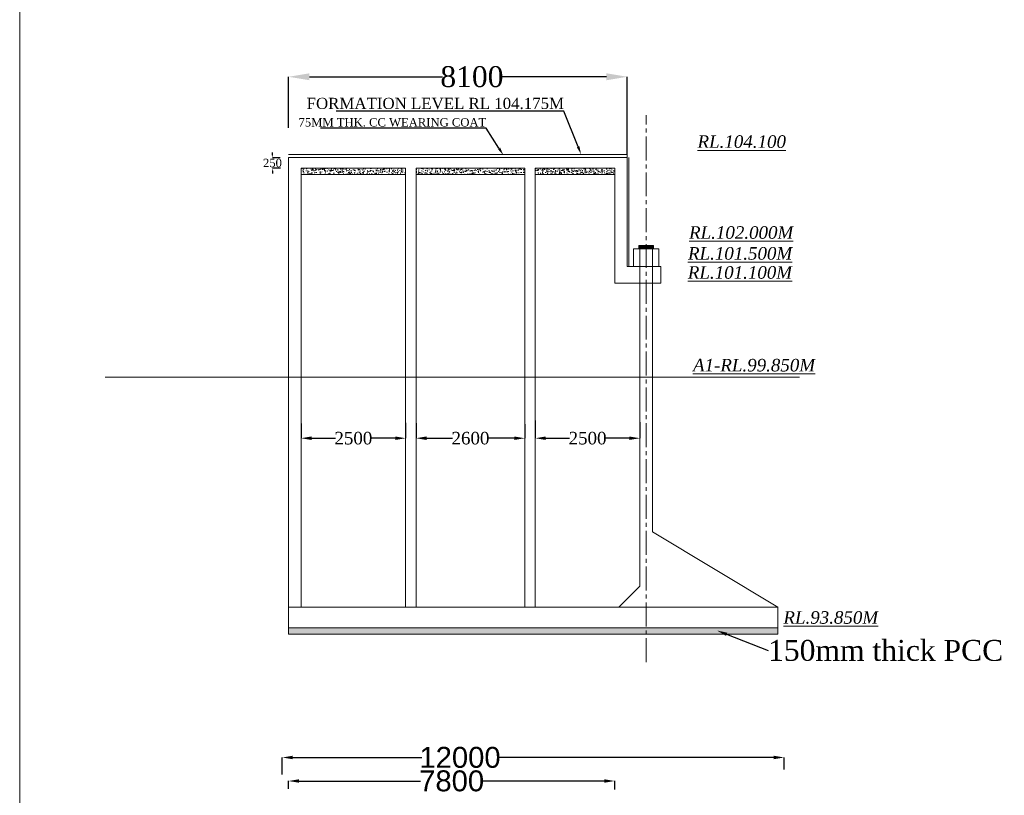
# Model space of a CAD drawing. Header units: millimetres. Extents: x -20950785 to 389010297, y -11535949 to 14056629.
# Tile 381 of 654: x 15316256 to 15363342, y -1756308 to -1719204. Entities that reach past the tile are written whole.
import ezdxf
from ezdxf import colors
from ezdxf.entities.mleader import LeaderData, LeaderLine
from ezdxf.math import Vec2, Vec3

# ---------------------------------------------------------------- set-up
doc = ezdxf.new("R2010")
doc.units = ezdxf.units.MM
doc.header["$LTSCALE"] = 60
doc.header["$MEASUREMENT"] = 0
doc.linetypes.add('CENTER2', pattern=[28.575, 19.05, -3.175, 3.175, -3.175])
doc.styles.add('PDF Arial Bold', font='times.ttf')
doc.dimstyles.get("Standard").update_dxf_attribs({"dimtxt": 400, "dimasz": 215, "dimexe": 0.18, "dimexo": 0.0625, "dimgap": 0.09, "dimtad": 0, "dimtih": 1, "dimtoh": 1, "dimdec": 0, "dimzin": 4, "dimdsep": 46, "dimtxsty": 'Standard', "dimblk": 'OPEN90', "dimcen": 0, "dimadec": 0, "dimazin": 1, "dimtfac": 1, "dimtdec": 0, "dimtix": 1, "dimtofl": 0, "dimtmove": 0, "dimatfit": 3, "dimldrblk": 'OPEN30', "dimfxl": 1, "dimtolj": 1, "dimtzin": 0, "dimarcsym": 0})
pattern_1 = [(50, (-16539173.97, 1558270.88), (286.904073, -25.100854), [30, -330]), (355, (-16539173.97, 1558270.88), (-55.5005334, 300.8768535), [24, -264]), (100.4514445, (-16539150.06, 1558268.8), (231.4035387, 275.7759964), [25.4960768, -280.4568448]), (46.1842, (-16539173.97, 1558350.88), (426.8965323, -66.2077123), [45, -495]), (96.6356355, (-16539138.4, 1558345.36), (373.864778, 389.6474403), [38.244137, -420.685504]), (351.184164, (-16539173.97, 1558350.9), (373.864778, 389.64744), [36, -396.0000004]), (21, (-16539133.97, 1558330.88), (238.7628208, -161.0475563), [30, -330]), (326, (-16539133.97, 1558330.88), (97.3261328, 290.060018), [24, -264]), (71.4514447, (-16539114.07, 1558317.46), (336.0889507, 129.0124611), [25.496076, -280.4568448]), (37.5, (-16539173.97, 1558270.88), (4.86394213, 133.15754153), [0, -260.8, 0, -268, 0, -265]), (7.5, (-16539173.97, 1558270.88), (105.227815, 157.76468475), [0, -152.8, 0, -254.8, 0, -101]), (327.5, (-16539263.17, 1558270.88), (213.52897447, -9.0219487), [0, -100, 0, -312, 0, -414]), (317.5, (-16539303.17, 1558270.88), (233.2744677, 40.0419929), [0, -130, 0, -207.2, 0, -294])]

# ---------------------------------------------------------------- blocks, each defined once
blk = doc.blocks.new('*D2043')
at = {"color": 0, "linetype": 'Continuous', "lineweight": -2, "ltscale": 2, "transparency": 16777216}
for p, q in [((15328342, -1725680), (15328342, -1725550)), ((15328720, -1725810), (15328342, -1725810)), ((15328727, -1726310), (15328342, -1726310)), ((15328342, -1726440), (15328342, -1726570))]:
    blk.add_line(p, q, dxfattribs=at)
at = {"color": 0, "linetype": 'Continuous', "lineweight": 9, "ltscale": 2, "transparency": 16777216}
for points in [[(15328320, -1725680), (15328364, -1725680), (15328342, -1725810)], [(15328320, -1726440), (15328364, -1726440), (15328342, -1726310)]]:
    blk.add_solid(points, dxfattribs=at)
at = {"layer": 'Defpoints', "color": 0, "linetype": 'Continuous', "lineweight": 9, "ltscale": 2, "transparency": 16777216}
for p in [(15328342, -1725810), (15328720, -1725810), (15328727, -1726310)]:
    blk.add_point(p, dxfattribs=at)
at = {"color": 0, "linetype": 'Continuous', "lineweight": 9, "ltscale": 2, "transparency": 16777216, "insert": (15328342, -1726060), "char_height": 400, "attachment_point": 5, "style": 'PDF Arial Bold'}
blk.add_mtext('\\A1;250', dxfattribs=at)
blk = doc.blocks.new('*D2044')
at = {"color": 0, "linetype": 'Continuous', "lineweight": -2, "ltscale": 2, "transparency": 16777216}
for p, q in [((15329113, -1756003), (15329113, -1755623)), ((15329613, -1755624), (15335426, -1755624)), ((15344213, -1755624), (15338400, -1755624)), ((15344713, -1756034), (15344713, -1755623))]:
    blk.add_line(p, q, dxfattribs=at)
at = {"color": 0, "linetype": 'Continuous', "lineweight": 9, "ltscale": 2, "transparency": 16777216}
for points in [[(15329613, -1755540), (15329613, -1755707), (15329113, -1755624)], [(15344213, -1755540), (15344213, -1755707), (15344713, -1755624)]]:
    blk.add_solid(points, dxfattribs=at)
at = {"layer": 'Defpoints', "color": 0, "linetype": 'Continuous', "lineweight": 9, "ltscale": 2, "transparency": 16777216}
for p in [(15344713, -1755624), (15329113, -1756003), (15344713, -1756034)]:
    blk.add_point(p, dxfattribs=at)
at = {"color": 0, "linetype": 'Continuous', "lineweight": 9, "ltscale": 2, "transparency": 16777216, "insert": (15336913, -1755624), "char_height": 1000, "attachment_point": 5, "style": 'PDF Arial Bold'}
blk.add_mtext('\\A1;{\\fArial|b0|i0|c0|p34;7800}', dxfattribs=at)
blk = doc.blocks.new('*D2045')
at = {"color": 0, "linetype": 'Continuous', "lineweight": -2, "ltscale": 2, "transparency": 16777216}
for p, q in [((15328813, -1755309), (15328813, -1754498)), ((15329313, -1754499), (15335480, -1754499)), ((15352313, -1754499), (15339146, -1754499)), ((15352813, -1755070), (15352813, -1754498))]:
    blk.add_line(p, q, dxfattribs=at)
at = {"color": 0, "linetype": 'Continuous', "lineweight": 9, "ltscale": 2, "transparency": 16777216}
for points in [[(15329313, -1754415), (15329313, -1754582), (15328813, -1754499)], [(15352313, -1754415), (15352313, -1754582), (15352813, -1754499)]]:
    blk.add_solid(points, dxfattribs=at)
at = {"layer": 'Defpoints', "color": 0, "linetype": 'Continuous', "lineweight": 9, "ltscale": 2, "transparency": 16777216}
for p in [(15352813, -1754499), (15328813, -1755309), (15352813, -1755070)]:
    blk.add_point(p, dxfattribs=at)
at = {"color": 0, "linetype": 'Continuous', "lineweight": 9, "ltscale": 2, "transparency": 16777216, "insert": (15337313, -1754499), "char_height": 1000, "attachment_point": 5, "style": 'PDF Arial Bold'}
blk.add_mtext('\\A1;{\\fArial|b0|i0|c0|p34;12000}', dxfattribs=at)
blk = doc.blocks.new('*D2046')
at = {"color": 0, "linetype": 'Continuous', "lineweight": -2, "ltscale": 2, "transparency": 16777216}
for p, q in [((15329713, -1738522), (15329713, -1739226)), ((15334713, -1738490), (15334713, -1739226)), ((15330213, -1739226), (15331352, -1739226)), ((15334213, -1739226), (15333074, -1739226))]:
    blk.add_line(p, q, dxfattribs=at)
at = {"color": 0, "linetype": 'Continuous', "lineweight": 9, "ltscale": 2, "transparency": 16777216}
for points in [[(15330213, -1739143), (15330213, -1739309), (15329713, -1739226)], [(15334213, -1739143), (15334213, -1739309), (15334713, -1739226)]]:
    blk.add_solid(points, dxfattribs=at)
at = {"layer": 'Defpoints', "color": 0, "linetype": 'Continuous', "lineweight": 9, "ltscale": 2, "transparency": 16777216}
for p in [(15329713, -1738522), (15334713, -1738490), (15334713, -1739226)]:
    blk.add_point(p, dxfattribs=at)
at = {"color": 0, "linetype": 'Continuous', "lineweight": 9, "ltscale": 2, "transparency": 16777216, "insert": (15332213, -1739226), "char_height": 600, "attachment_point": 5, "style": 'PDF Arial Bold'}
blk.add_mtext('\\A1;2500', dxfattribs=at)
blk = doc.blocks.new('*D2047')
at = {"color": 0, "linetype": 'Continuous', "lineweight": -2, "ltscale": 2, "transparency": 16777216}
for p, q in [((15340913, -1738378), (15340913, -1739226)), ((15345913, -1738457), (15345913, -1739226)), ((15341413, -1739226), (15342552, -1739226)), ((15345413, -1739226), (15344274, -1739226))]:
    blk.add_line(p, q, dxfattribs=at)
at = {"color": 0, "linetype": 'Continuous', "lineweight": 9, "ltscale": 2, "transparency": 16777216}
for points in [[(15341413, -1739143), (15341413, -1739309), (15340913, -1739226)], [(15345413, -1739143), (15345413, -1739309), (15345913, -1739226)]]:
    blk.add_solid(points, dxfattribs=at)
at = {"layer": 'Defpoints', "color": 0, "linetype": 'Continuous', "lineweight": 9, "ltscale": 2, "transparency": 16777216}
for p in [(15340913, -1738378), (15345913, -1738457), (15345913, -1739226)]:
    blk.add_point(p, dxfattribs=at)
at = {"color": 0, "linetype": 'Continuous', "lineweight": 9, "ltscale": 2, "transparency": 16777216, "insert": (15343413, -1739226), "char_height": 600, "attachment_point": 5, "style": 'PDF Arial Bold'}
blk.add_mtext('\\A1;2500', dxfattribs=at)
blk = doc.blocks.new('*D2048')
at = {"color": 0, "linetype": 'Continuous', "lineweight": -2, "ltscale": 2, "transparency": 16777216}
for p, q in [((15335213, -1738506), (15335213, -1739226)), ((15340413, -1738551), (15340413, -1739226)), ((15335713, -1739226), (15336952, -1739226)), ((15339913, -1739226), (15338674, -1739226))]:
    blk.add_line(p, q, dxfattribs=at)
at = {"color": 0, "linetype": 'Continuous', "lineweight": 9, "ltscale": 2, "transparency": 16777216}
for points in [[(15335713, -1739143), (15335713, -1739309), (15335213, -1739226)], [(15339913, -1739143), (15339913, -1739309), (15340413, -1739226)]]:
    blk.add_solid(points, dxfattribs=at)
at = {"layer": 'Defpoints', "color": 0, "linetype": 'Continuous', "lineweight": 9, "ltscale": 2, "transparency": 16777216}
for p in [(15335213, -1738506), (15340413, -1738551), (15340413, -1739226)]:
    blk.add_point(p, dxfattribs=at)
at = {"color": 0, "linetype": 'Continuous', "lineweight": 9, "ltscale": 2, "transparency": 16777216, "insert": (15337813, -1739226), "char_height": 600, "attachment_point": 5, "style": 'PDF Arial Bold'}
blk.add_mtext('\\A1;2600', dxfattribs=at)
blk = doc.blocks.new('*D2049')
at = {"color": 0, "linetype": 'Continuous', "lineweight": -2, "ltscale": 2, "transparency": 16777216}
for p, q in [((15329113, -1724385), (15329113, -1721935)), ((15330113, -1721936), (15336476, -1721936)), ((15344313, -1721936), (15339288, -1721936)), ((15345313, -1725654), (15345313, -1721935))]:
    blk.add_line(p, q, dxfattribs=at)
at = {"color": 0, "linetype": 'Continuous', "lineweight": 9, "ltscale": 2, "transparency": 16777216}
for points in [[(15330113, -1721769), (15330113, -1722102), (15329113, -1721936)], [(15344313, -1721769), (15344313, -1722102), (15345313, -1721936)]]:
    blk.add_solid(points, dxfattribs=at)
at = {"layer": 'Defpoints', "color": 0, "linetype": 'Continuous', "lineweight": 9, "ltscale": 2, "transparency": 16777216}
for p in [(15345313, -1721936), (15329113, -1724385), (15345313, -1725654)]:
    blk.add_point(p, dxfattribs=at)
at = {"color": 0, "linetype": 'Continuous', "lineweight": 9, "ltscale": 2, "transparency": 16777216, "insert": (15337882, -1721936), "char_height": 1000, "attachment_point": 5, "style": 'PDF Arial Bold'}
blk.add_mtext('\\A1;8100', dxfattribs=at)

msp = doc.modelspace()

# ---------------------------------------------------------------- hatches: boundary and pattern name
at = {"linetype": 'Continuous', "lineweight": 9, "ltscale": 2}
h = msp.add_hatch(dxfattribs=at)
h.set_pattern_fill('AR-CONC', scale=40)
h.set_pattern_definition(pattern_1)
h.paths.add_polyline_path([(15334713.03, -1726604.12), (15334713.03, -1726304.12), (15329713.03, -1726304.12), (15329713.03, -1726604.12)])
h = msp.add_hatch(dxfattribs=at)
h.set_pattern_fill('AR-CONC', scale=40)
h.set_pattern_definition(pattern_1)
h.paths.add_polyline_path([(15340413.03, -1726604.12), (15340413.03, -1726304.12), (15335213.03, -1726304.12), (15335213.03, -1726604.12)])
h = msp.add_hatch(dxfattribs=at)
h.set_pattern_fill('AR-CONC', scale=40)
h.set_pattern_definition(pattern_1)
h.paths.add_polyline_path([(15344713.03, -1726604.12), (15344713.03, -1726304.12), (15340913.03, -1726304.12), (15340913.03, -1726604.12)])
h = msp.add_hatch(dxfattribs=at)
h.set_pattern_fill('ANSI31', scale=2)
h.set_pattern_definition([(45, (-8794147.32136, 1705318.75648), (-0.1767766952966, 0.1767766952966), [])])
h.paths.add_polyline_path([(15346213.03, -1730004.12), (15345863.03, -1730004.12), (15345863.03, -1730164.12), (15346213.03, -1730164.12)])
h.paths.add_polyline_path([(15346563.03, -1730004.12), (15346213.03, -1730004.12), (15346213.03, -1730164.12), (15346563.03, -1730164.12)])
h = msp.add_hatch(dxfattribs=at)
h.set_pattern_fill('AR-CONC', scale=40)
h.set_pattern_definition(pattern_1)
h.paths.add_polyline_path([(15346213.03, -1748604.12), (15346213.03, -1748304.12), (15329113.03, -1748304.12), (15329113.03, -1748604.12)])
h.paths.add_polyline_path([(15346213.03, -1748304.12), (15346213.03, -1748604.12), (15352513.03, -1748604.12), (15352513.03, -1748304.12)])

# ---------------------------------------------------------------- linework, layer by layer
at = {"linetype": 'CENTER2', "lineweight": 9}
msp.add_line((15346213.03, -1749941.62), (15346213.03, -1723766.24), dxfattribs=at)
at = {"color": 7, "linetype": 'Continuous', "lineweight": 9}
for p, q in [((15345313.03, -1725654.12), (15329113.03, -1725654.12)), ((15345313.03, -1725804.12), (15345313.03, -1725654.12)), ((15329113.03, -1725804.12), (15329113.03, -1747304.12)), ((15329113.03, -1748604.12), (15329113.03, -1725804.12)), ((15344713.03, -1725804.12), (15329113.03, -1725804.12)), ((15345313.03, -1725804.12), (15344713.03, -1725804.12)), ((15345313.03, -1731004.12), (15345313.03, -1725797.77)), ((15345393.03, -1731004.12), (15345393.03, -1725797.77)), ((15334713.03, -1726304.12), (15329713.03, -1726304.12)), ((15329713.03, -1747304.12), (15329713.03, -1726304.12)), ((15334713.03, -1726604.12), (15329713.03, -1726604.12)), ((15334713.03, -1747304.12), (15334713.03, -1726304.12)), ((15340413.03, -1726304.12), (15335213.03, -1726304.12)), ((15335213.03, -1747304.12), (15335213.03, -1726304.12)), ((15340413.03, -1726604.12), (15335213.03, -1726604.12)), ((15340413.03, -1747304.12), (15340413.03, -1726304.12)), ((15344713.03, -1726304.12), (15340913.03, -1726304.12)), ((15340913.03, -1747304.12), (15340913.03, -1726304.12)), ((15344713.03, -1726604.12), (15340913.03, -1726604.12)), ((15344713.03, -1726304.12), (15344713.03, -1731804.12)), ((15346813.03, -1730164.12), (15345613.03, -1730164.12)), ((15345613.03, -1730164.12), (15345613.03, -1731004.12)), ((15345913.03, -1736343.91), (15345913.03, -1730004.12)), ((15346513.03, -1736365.85), (15346513.03, -1730004.12)), ((15346513.03, -1736365.85), (15346513.03, -1730004.12)), ((15346813.03, -1731004.12), (15346813.03, -1730164.12)), ((15345313.03, -1731004.12), (15346063.03, -1731004.12)), ((15346063.03, -1731004.12), (15346913.03, -1731004.12)), ((15346913.03, -1731004.12), (15346913.03, -1731804.12)), ((15346913.03, -1731804.12), (15344713.03, -1731804.12)), ((15353546, -1736304.12), (15320343.5, -1736304.12)), ((15345913.03, -1746304.12), (15345913.03, -1736343.91)), ((15346513.03, -1743704.12), (15346513.03, -1736365.85)), ((15346513.03, -1743704.12), (15346513.03, -1736365.85)), ((15352513.03, -1747304.12), (15329113.03, -1747304.12)), ((15352513.03, -1748304.12), (15329113.03, -1748304.12)), ((15352513.03, -1748604.12), (15329113.03, -1748604.12))]:
    msp.add_line(p, q, dxfattribs=at)
at = {"color": 7, "linetype": 'Continuous', "lineweight": 9, "ltscale": 2}
for p, q in [((15345863.03, -1730004.12), (15346563.03, -1730004.12)), ((15345863.03, -1730004.12), (15345863.03, -1730164.12)), ((15346563.03, -1730004.12), (15346563.03, -1730164.12)), ((15346513.03, -1743704.12), (15352513.03, -1747304.12)), ((15344913.03, -1747304.12), (15345913.03, -1746304.12)), ((15352513.03, -1747304.12), (15352513.03, -1748304.12)), ((15352513.03, -1748604.12), (15352513.03, -1748304.12))]:
    msp.add_line(p, q, dxfattribs=at)
msp.add_lwpolyline([(15316256, -1630208), (15610433.5, -1630208), (15610433.5, -1810750), (15316256, -1810750)], close=True, dxfattribs=at)

# ---------------------------------------------------------------- texts
at = {"color": 7, "linetype": 'Continuous', "lineweight": 9, "ltscale": 2, "char_height": 600, "width": 3864.4837, "attachment_point": 3, "style": 'PDF Arial Bold'}
for s, insert in [('{\\fTimes New Roman|b0|i1|c0|p18;\\LRL.104.100 }', (15352899.48, -1724734.57)), ('{\\fTimes New Roman|b0|i1|c0|p18;\\LRL.102.000M}', (15353249.48, -1729084.57)), ('{\\fTimes New Roman|b0|i1|c0|p18;\\LRL.101.500M}', (15353199.48, -1730084.57)), ('{\\fTimes New Roman|b0|i1|c0|p18;\\LRL.101.100M}', (15353191.53, -1730995.84)), ('{\\fTimes New Roman|b0|i1|c0|p18;\\LRL.93.850M}', (15357309.37, -1747500.24))]:
    msp.add_mtext(s, dxfattribs=dict(at, insert=insert))
at = {"color": 7, "linetype": 'Continuous', "lineweight": 9, "ltscale": 2, "insert": (15354293.6, -1735431.16), "char_height": 600, "attachment_point": 3, "style": 'PDF Arial Bold'}
msp.add_mtext('{\\fTimes New Roman|b0|i1|c0|p18;\\LA1-RL.99.850M }', dxfattribs=at)

# ---------------------------------------------------------------- dimensions: what is measured, and where the dimension line sits
at = {"color": 7, "linetype": 'Continuous', "lineweight": 9, "ltscale": 2}
for base, p1, p2, text, override, picture, middle in [((15345313.03, -1721935.62), (15329113.03, -1724384.6), (15345313.03, -1725654.12), '8100', {"dimtxt": 1000, "dimasz": 1000, "dimtxsty": 'PDF Arial Bold', "dimfxl": 300}, '*D2049', (15337882.03, -1721935.62)), ((15352813.03, -1754498.62), (15328813.03, -1755308.62), (15352813.03, -1755069.62), '{\\fArial|b0|i0|c0|p34;12000}', {"dimtxt": 1000, "dimasz": 500, "dimtxsty": 'PDF Arial Bold', "dimfxl": 300}, '*D2045', (15337313.03, -1754498.62)), ((15344713.03, -1755623.62), (15329113.03, -1756002.62), (15344713.03, -1756033.62), '{\\fArial|b0|i0|c0|p34;7800}', {"dimtxt": 1000, "dimasz": 500, "dimtxsty": 'PDF Arial Bold', "dimfxl": 300}, '*D2044', (15336913.03, -1755623.62))]:
    dim = msp.add_linear_dim(base=base, p1=p1, p2=p2, text=text, dimstyle='Standard', override=override, dxfattribs=at)
    dim.commit()
    dim.dimension.update_dxf_attribs({"geometry": picture, "text_midpoint": middle, "dimtype": 160})
dim = msp.add_linear_dim(base=(15328342.03, -1725810.47), p1=(15328727.29, -1726310.47), p2=(15328720.03, -1725810.47), angle=90, text='250', dimstyle='Standard', override={"dimtxt": 400, "dimasz": 130, "dimtxsty": 'PDF Arial Bold', "dimfxl": 300}, dxfattribs=at)
dim.commit()
dim.dimension.update_dxf_attribs({"geometry": '*D2043', "text_midpoint": (15328342.03, -1726060.47), "dimtype": 160})
for base, p1, p2, text, picture, middle in [((15345913.03, -1739226.12), (15340913.03, -1738378.12), (15345913.03, -1738457.12), '2500', '*D2047', (15343413.03, -1739226.12)), ((15334713.03, -1739226.12), (15329713.03, -1738522.12), (15334713.03, -1738490.12), '2500', '*D2046', (15332213.03, -1739226.12)), ((15340413.03, -1739226.12), (15335213.03, -1738506.12), (15340413.03, -1738551.12), '2600', '*D2048', (15337813.03, -1739226.12))]:
    dim = msp.add_linear_dim(base=base, p1=p1, p2=p2, text=text, dimstyle='Standard', override={"dimtxt": 600, "dimasz": 500, "dimtxsty": 'PDF Arial Bold', "dimfxl": 300}, dxfattribs=at)
    dim.commit()
    dim.dimension.update_dxf_attribs({"geometry": picture, "text_midpoint": middle})

# ---------------------------------------------------------------- leaders
ml = msp.add_multileader_mtext('Standard', dxfattribs=at)
ml.set_content('{\\fTimes New Roman|b0|i0|c0|p18;\\C256;FORMATION LEVEL RL 104.175M}', color=7)
ml.set_leader_properties()
ml.build(insert=Vec2(0, 0))
ml.multileader.update_dxf_attribs({"has_dogleg": 0, "text_right_attachment_type": 6, "dogleg_length": 0.36, "arrow_head_size": 400})
ctx = ml.context
ctx.base_point, ctx.char_height, ctx.arrow_head_size, ctx.landing_gap_size, ctx.plane_origin = Vec3(15330283.59, -1723214.89), 533.3333, 400, 0.18, Vec3(15335888.5, -1725654.12)
ctx.right_attachment, ctx.text_align_type = 6, 2
notes = []
notes.append((ctx, [(0, (1, 1, 0), (15342286.4, -1723582.26), (-1, 0), 0.72, [(0, [(15343107.5, -1725654.12)], 0, [])])]))
ctx.mtext.insert, ctx.mtext.alignment, ctx.mtext.flow_direction = Vec3(15342285.5, -1722942.26), 3, 5
ml = msp.add_multileader_mtext('Standard', dxfattribs=at)
ml.set_content('{\\fTimes New Roman|b0|i0|c0|p18;75MM THK. CC WEARING COAT }', color=7)
ml.set_leader_properties()
ml.build(insert=Vec2(0, 0))
ml.multileader.update_dxf_attribs({"has_dogleg": 0, "text_right_attachment_type": 6, "dogleg_length": 0.36, "arrow_head_size": 400})
ctx = ml.context
ctx.base_point, ctx.char_height, ctx.arrow_head_size, ctx.landing_gap_size, ctx.plane_origin = Vec3(15329827.73, -1724118.71), 400, 400, 0.18, Vec3(15332171.5, -1725694.12)
ctx.right_attachment, ctx.text_align_type = 6, 2
notes.append((ctx, [(0, (1, 1, 0), (15338569.4, -1724394.24), (-1, 0), 0.72, [(0, [(15339390.5, -1725694.12)], 0, [])])]))
ctx.mtext.insert, ctx.mtext.alignment, ctx.mtext.flow_direction = Vec3(15338568.5, -1723914.24), 3, 5
ml = msp.add_multileader_mtext('Standard', dxfattribs=at)
ml.set_content('{\\fTimes New Roman|b0|i0|c0|p18;\\C256;150mm thick PCC}', color=7)
ml.set_leader_properties()
ml.build(insert=Vec2(0, 0))
ml.multileader.update_dxf_attribs({"text_right_attachment_type": 6, "dogleg_length": 0.36, "arrow_head_size": 500})
ctx = ml.context
ctx.base_point, ctx.char_height, ctx.arrow_head_size, ctx.landing_gap_size, ctx.plane_origin = Vec3(15352044.62, -1749387.03), 1000, 500, 0.09, Vec3(15349599.26, -1748423.14)
ctx.right_attachment = 6
notes.append((ctx, [(0, (1, 1, 0), (15352044.26, -1749387.03), (1, 0), 0.36, [(0, [(15349599.26, -1748423.14)], 0, [])])]))
ctx.mtext.insert, ctx.mtext.flow_direction = Vec3(15352044.71, -1748875.85), 5
for ctx, leaders in notes:
    for number, flags, end, landing, length, lines in leaders:
        leader = LeaderData()
        leader.index, (leader.has_last_leader_line, leader.has_dogleg_vector, leader.attachment_direction) = number, flags
        leader.last_leader_point, leader.dogleg_vector, leader.dogleg_length = Vec3(end), Vec3(landing), length
        for number, points, colour, breaks in lines:
            line = LeaderLine()
            line.index, line.vertices, line.color, line.breaks = number, Vec3.list(points), colors.encode_raw_color(colour), breaks
            leader.lines.append(line)
        ctx.leaders.append(leader)

doc.saveas('drawing.dxf')
